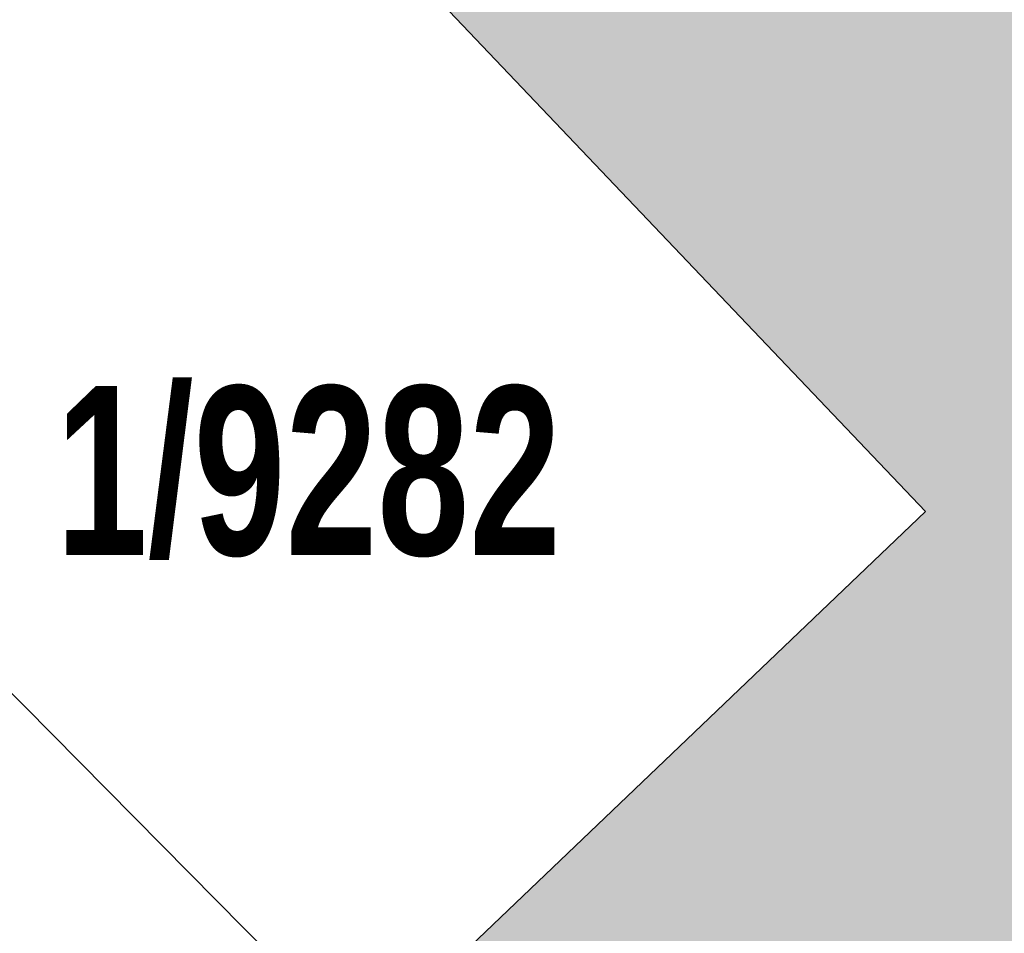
# Model space of a CAD drawing. Header units: metres. Extents: x 2695560 to 2696939, y 1260491 to 1262050.
# Tile 504 of 656: x 2695874 to 2695883, y 1261130 to 1261138. Entities that reach past the tile are written whole.
import ezdxf

# ---------------------------------------------------------------- set-up
doc = ezdxf.new("R2010")
doc.units = ezdxf.units.M
doc.linetypes.add('AUSGEZOGEN', pattern=[0])
for name, color, linetype in [('XR$1$AV_Gebäudeflächen (BB)', 7, 'AUSGEZOGEN'), ('XR$1$AV_Grundstück-Nr.', 7, 'AUSGEZOGEN'), ('XR$1$AV_Linien (BB)', 7, 'AUSGEZOGEN'), ('XR$1$RP_Abstandslinie', 7, 'AUSGEZOGEN')]:
    doc.layers.add(name, color=color, linetype=linetype)
doc.styles.add('ARIAL', font='arial.ttf')

msp = doc.modelspace()

# ---------------------------------------------------------------- hatches: boundary and pattern name
at = {"layer": 'XR$1$AV_Gebäudeflächen (BB)', "true_color": 0xd2d2d2, "transparency": 33554687}
msp.add_hatch(color=254, dxfattribs=at).paths.add_polyline_path([(2695898.74, 1261148.73), (2695891.76, 1261156.04), (2695878.371, 1261143.22), (2695878.576, 1261143.007), (2695875.837, 1261140.373), (2695882.233, 1261133.65), (2695873.316, 1261125.135), (2695876.905, 1261121.514), (2695881.16, 1261125.577), (2695882.281, 1261126.648), (2695884.785, 1261124.026), (2695890.427, 1261129.48), (2695889.224, 1261130.739), (2695895.665, 1261136.946), (2695891.276, 1261141.584)])

# ---------------------------------------------------------------- linework, layer by layer
at = {"layer": 'XR$1$AV_Linien (BB)', "color": 7, "linetype": 'AUSGEZOGEN', "transparency": 33554687}
msp.add_lwpolyline([(2695873.316, 1261125.135), (2695882.233, 1261133.65), (2695875.837, 1261140.373), (2695878.576, 1261143.007), (2695878.371, 1261143.22)], dxfattribs=at)
at = {"layer": 'XR$1$RP_Abstandslinie', "color": 7, "linetype": 'AUSGEZOGEN', "transparency": 33554687}
msp.add_line((2695990.63, 1261014.306), (2695870.553, 1261135.741), dxfattribs=at)

# ---------------------------------------------------------------- texts
at = {"layer": 'XR$1$AV_Grundstück-Nr.', "color": 7, "transparency": 33554687, "insert": (2695876.809, 1261133.9886), "char_height": 1.484908, "width": 4.982139, "attachment_point": 5, "style": 'ARIAL'}
msp.add_mtext('\\A1;{\\fArial|i0|b1;\\H1.484908;\\W0.700000;\\C7;1/9282}\\P', dxfattribs=at)

doc.saveas('drawing.dxf')
